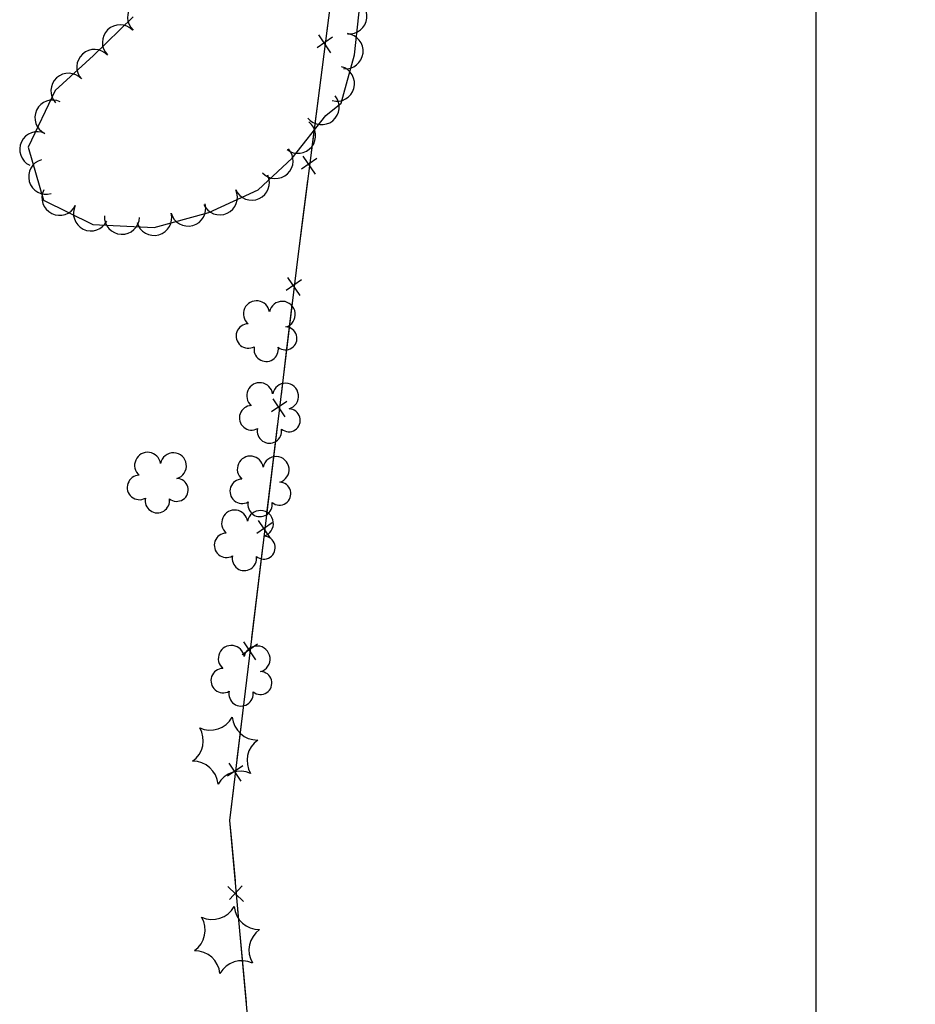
# Model space of a CAD drawing. Extents: x 353423 to 364002, y 127000 to 201942.
# Drawn here: x 361818.7 to 362022.6, y 130568.3 to 130792.5 of the extents above; entities that cross this region are included whole.
import ezdxf

# ---------------------------------------------------------------- set-up
doc = ezdxf.new("R2010")
doc.units = 0
for name, color, linetype in [('E_DTM_SlopeBottom', 7, 'Continuous'), ('E_FEN_Generic', 7, 'Continuous'), ('E_LAND_TreeLine', 7, 'Continuous')]:
    doc.layers.add(name, color=color, linetype=linetype)

msp = doc.modelspace()

# ---------------------------------------------------------------- linework, layer by layer
at = {"layer": 'E_DTM_SlopeBottom'}
for p, q in [((361889.92, 130788.52), (361886.42, 130786.15)), ((361886.73, 130789.1), (361889.47, 130785)), ((361883.17, 130761.48), (361885.91, 130757.38)), ((361886.36, 130760.89), (361882.86, 130758.53)), ((361882.85, 130733.28), (361879.37, 130730.88)), ((361879.65, 130733.83), (361882.42, 130729.76)), ((361879.51, 130705.62), (361876.02, 130703.23)), ((361876.31, 130706.18), (361879.08, 130702.1)), ((361872.97, 130678.53), (361875.74, 130674.45)), ((361876.16, 130677.97), (361872.68, 130675.58)), ((361872.82, 130650.32), (361869.34, 130647.93)), ((361869.63, 130650.88), (361872.4, 130646.8)), ((361869.48, 130622.67), (361866, 130620.28)), ((361866.28, 130623.23), (361869.05, 130619.15)), ((361866.08, 130595.16), (361869.64, 130591.76)), ((361869.32, 130595.29), (361866.41, 130592.22))]:
    msp.add_line(p, q, dxfattribs=at)
for points in [[(361878.29, 131213.33), (361899.27, 131100.66), (361913.24, 131015.71), (361906.05, 130937.86), (361898.42, 130874.63), (361891.8, 130814.89), (361881.91, 130738), (361866.46, 130610.19), (361874.59, 130520.63), (361883.58, 130429.17), (361894.43, 130324.49), (361908.79, 130193.64), (361917.83, 130117.01), (361930.34, 130048.28), (361939.3, 129996.68), (362022.57, 129560.44)], [(361889.87, 130799.9), (361888.6, 130790.03)], [(361887.76, 130783.5), (361886.32, 130772.28)], [(361886.32, 130772.28), (361885.05, 130762.4)], [(361884.21, 130755.88), (361882.76, 130744.65)], [(361882.76, 130744.65), (361881.91, 130738), (361881.52, 130734.78)], [(361880.73, 130728.24), (361879.37, 130717.01)], [(361879.37, 130717.01), (361878.18, 130707.12)], [(361877.39, 130700.59), (361876.03, 130689.35)], [(361876.03, 130689.35), (361874.83, 130679.47)], [(361874.04, 130672.94), (361872.69, 130661.7)], [(361872.69, 130661.7), (361871.49, 130651.82)], [(361870.7, 130645.29), (361869.34, 130634.05)], [(361869.34, 130634.05), (361868.15, 130624.17)], [(361867.36, 130617.64), (361866.46, 130610.19), (361866.8, 130606.39)], [(361866.8, 130606.39), (361867.7, 130596.48)], [(361868.3, 130589.92), (361869.32, 130578.65)], [(361869.32, 130578.65), (361870.22, 130568.74)]]:
    msp.add_lwpolyline(points, dxfattribs=at)
at = {"layer": 'E_FEN_Generic'}
for points in [[(361891.84, 130773.54), (361894.89, 130784.56), (361896.87, 130802.82)], [(361844.49, 130793.19), (361835.48, 130784.4), (361826.77, 130776.4), (361820.62, 130763.52), (361824.08, 130751.45), (361835.37, 130745.9), (361849.31, 130745.25), (361861.75, 130748.66), (361872.99, 130753.82), (361880.7, 130761.03), (361888.4, 130770.75), (361891.84, 130773.54)]]:
    msp.add_lwpolyline(points, dxfattribs=at)
for centre, radius, start, end in [((361847.25, 130793.07), 4.01, 46.7582, 226.7429), ((361893.73, 130793.33), 4.01, 263.8111, 83.7958), ((361841.51, 130787.35), 4.01, 44.3127, 224.2974), ((361892.86, 130785.37), 4.01, 263.8111, 83.7958), ((361835.69, 130781.75), 4.01, 42.5681, 222.5528), ((361890.89, 130777.96), 4.01, 254.5517, 74.5364), ((361829.79, 130776.33), 4.01, 42.5681, 222.5528), ((361887.41, 130772.64), 4.01, 219.0758, 39.0605), ((361826.14, 130770.23), 4.01, 64.4768, 244.4615), ((361882.04, 130766.1), 4.01, 231.5939, 51.5785), ((361822.69, 130763), 4.01, 64.4768, 244.4615), ((361876.92, 130760.37), 4.01, 223.083, 43.0677), ((361824.73, 130756.8), 4.01, 106.0358, 286.0204), ((361871.51, 130755.45), 4.01, 204.6602, 24.6449), ((361827.74, 130751.99), 4.01, 153.8257, 333.8104), ((361864.22, 130752.11), 4.01, 204.6602, 24.6449), ((361834.93, 130748.45), 4.01, 153.8257, 333.8104), ((361857.02, 130749.54), 4.01, 195.3403, 15.325), ((361841.96, 130747.69), 4.01, 177.3552, 357.3398), ((361849.29, 130747.42), 4.01, 195.3403, 15.325), ((361872.59, 130725.55), 2.97, 8.3641, 229.598), ((361878.45, 130725.43), 2.97, 286.0149, 168.9882), ((361870.73, 130720.51), 2.78, 91.335, 299.108), ((361879.2, 130719.96), 2.61, 230.7202, 88.6528), ((361874.8, 130717.5), 2.78, 168.012, 9.0231), ((361873.33, 130706.91), 2.97, 8.3641, 229.598), ((361879.19, 130706.79), 2.97, 286.0149, 168.9882), ((361871.47, 130701.87), 2.78, 91.335, 299.108), ((361879.95, 130701.32), 2.61, 230.7202, 88.6528), ((361875.54, 130698.87), 2.78, 168.012, 9.0231), ((361847.81, 130691.06), 2.97, 8.3641, 229.598), ((361853.66, 130690.94), 2.97, 286.0149, 168.9882), ((361871.19, 130690.2), 2.97, 8.3641, 229.598), ((361877.05, 130690.08), 2.97, 286.0149, 168.9882), ((361845.94, 130686.02), 2.78, 91.335, 299.108), ((361854.42, 130685.47), 2.61, 230.7202, 88.6528), ((361869.33, 130685.16), 2.78, 91.335, 299.108), ((361877.81, 130684.61), 2.61, 230.7202, 88.6528), ((361850.02, 130683.02), 2.78, 168.012, 9.0231), ((361873.4, 130682.16), 2.78, 168.012, 9.0231), ((361867.62, 130677.92), 2.97, 8.3641, 229.598), ((361873.47, 130677.8), 2.97, 286.0149, 168.9882), ((361865.76, 130672.87), 2.78, 91.335, 299.108), ((361874.23, 130672.33), 2.61, 230.7202, 88.6528), ((361869.83, 130669.87), 2.78, 168.012, 9.0231), ((361866.86, 130647.08), 2.97, 8.3641, 229.598), ((361872.72, 130646.96), 2.97, 286.0149, 168.9882), ((361865, 130642.04), 2.78, 91.335, 299.108), ((361873.48, 130641.49), 2.61, 230.7202, 88.6528), ((361869.07, 130639.04), 2.78, 168.012, 9.0231), ((361862.07, 130636.51), 5.72, 245.1518, 330.9167), ((361872.77, 130634.24), 5.72, 185.1518, 270.9167), ((361854.75, 130628.37), 5.72, 305.1518, 30.9167), ((361876.16, 130623.84), 5.72, 125.1518, 210.9167), ((361858.14, 130617.97), 5.72, 5.1518, 90.9167), ((361868.84, 130615.7), 5.72, 65.1518, 150.9167), ((361862.5, 130593.37), 5.72, 245.1518, 330.9167), ((361873.21, 130591.1), 5.72, 185.1518, 270.9167), ((361855.19, 130585.24), 5.72, 305.1518, 30.9167), ((361876.6, 130580.7), 5.72, 125.1518, 210.9167), ((361858.57, 130574.83), 5.72, 5.1518, 90.9167), ((361869.28, 130572.56), 5.72, 65.1518, 150.9167)]:
    msp.add_arc(centre, radius, start, end, dxfattribs=at)
at = {"layer": 'E_LAND_TreeLine'}
msp.add_line((362000, 129000), (362000, 131500), dxfattribs=at)

doc.saveas('drawing.dxf')
